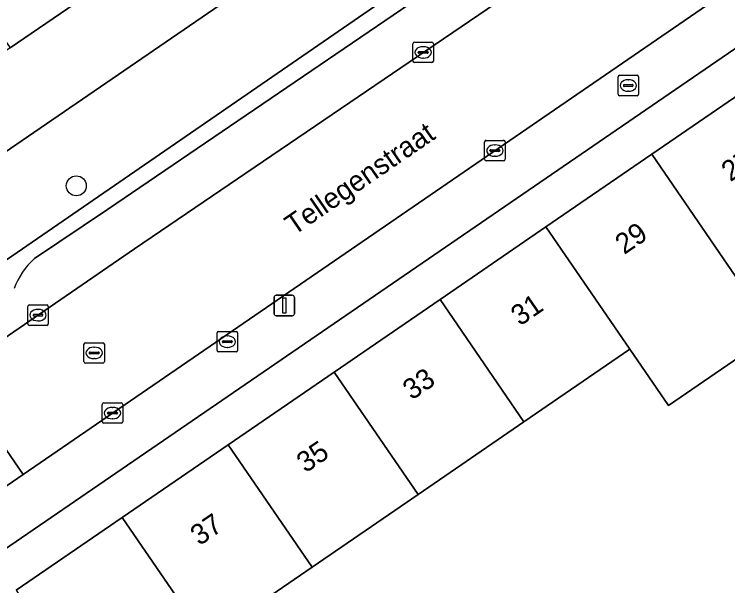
# Model space of a CAD drawing. Extents: x 157445 to 158888, y 383061 to 384688.
# Drawn here: x 158449.51 to 158484.41, y 383789.65 to 383817.59 of the extents above; entities that cross this region are included whole.
import ezdxf

# ---------------------------------------------------------------- set-up
doc = ezdxf.new("R2010")
doc.units = 0
for name, color, linetype in [('IMGEO_Boom', 7, 'Continuous'), ('IMGEO_Brandkraan', 7, 'Continuous'), ('IMGEO_Erf', 7, 'Continuous'), ('IMGEO_Groenvoorziening', 7, 'Continuous'), ('IMGEO_Kolk', 7, 'Continuous'), ('IMGEO_Lichtmast', 7, 'Continuous'), ('IMGEO_Openbare_ruimte_label', 7, 'Continuous'), ('IMGEO_Pand', 7, 'Continuous'), ('IMGEO_Pand_nummerreeks', 7, 'Continuous'), ('IMGEO_Parkeervlak_open', 7, 'Continuous'), ('IMGEO_Rijbaan_lokaal_open', 7, 'Continuous'), ('IMGEO_Rioolput', 7, 'Continuous'), ('IMGEO_Voetpad_open', 7, 'Continuous')]:
    doc.layers.add(name, color=color, linetype=linetype)

msp = doc.modelspace()

# ---------------------------------------------------------------- linework, layer by layer
at = {"layer": 'IMGEO_Boom'}
msp.add_circle((158452.548, 383809.202), 0.489, dxfattribs=at)
at = {"layer": 'IMGEO_Brandkraan'}
for p, q in [((158479.046, 383813.68), (158479.046, 383814.532)), ((158479.121, 383814.606), (158479.973, 383814.606)), ((158480.047, 383814.532), (158480.047, 383813.68)), ((158479.348, 383814.149), (158479.746, 383814.149)), ((158479.534, 383814.386), (158479.559, 383814.386)), ((158479.305, 383814.1), (158479.305, 383814.112)), ((158479.743, 383814.063), (158479.345, 383814.063)), ((158479.557, 383813.826), (158479.532, 383813.826)), ((158479.789, 383814.112), (158479.789, 383814.1)), ((158479.973, 383813.606), (158479.121, 383813.606)), ((158459.434, 383801.154), (158459.434, 383802.006)), ((158459.509, 383802.08), (158460.361, 383802.08)), ((158460.435, 383802.006), (158460.435, 383801.154)), ((158459.693, 383801.574), (158459.693, 383801.586)), ((158459.736, 383801.623), (158460.134, 383801.623)), ((158459.922, 383801.86), (158459.947, 383801.86)), ((158460.177, 383801.586), (158460.177, 383801.574)), ((158460.131, 383801.537), (158459.733, 383801.537)), ((158459.945, 383801.3), (158459.92, 383801.3)), ((158460.361, 383801.08), (158459.509, 383801.08))]:
    msp.add_line(p, q, dxfattribs=at)
for points in [[(158479.046, 383813.68), (158479.046, 383814.532)], [(158479.121, 383814.606), (158479.973, 383814.606)], [(158480.047, 383814.532), (158480.047, 383813.68)], [(158479.973, 383813.606), (158479.121, 383813.606)], [(158459.434, 383801.154), (158459.434, 383802.006)], [(158459.509, 383802.08), (158460.361, 383802.08)], [(158460.435, 383802.006), (158460.435, 383801.154)], [(158460.361, 383801.08), (158459.509, 383801.08)]]:
    msp.add_lwpolyline(points, dxfattribs=at)
for centre, radius, start, end in [((158479.123, 383814.53), 0.0765, 91.552, 178.448), ((158479.123, 383814.53), 0.0765, 91.552, 178.448), ((158479.971, 383814.53), 0.0765, 1.552, 88.448), ((158479.971, 383814.53), 0.0765, 1.552, 88.448), ((158479.345, 383814.109), 0.0403, 85.8775, 175.7526), ((158479.75, 383814.111), 0.0386, 1.7309, 96.639), ((158479.342, 383814.099), 0.0366, 178.938, 274.7102), ((158479.746, 383814.106), 0.043, 264.8664, 352.4533), ((158479.123, 383813.682), 0.0765, 181.552, 268.448), ((158479.123, 383813.682), 0.0765, 181.552, 268.448), ((158479.971, 383813.682), 0.0765, 271.552, 358.448), ((158479.971, 383813.682), 0.0765, 271.552, 358.448), ((158459.511, 383802.004), 0.0765, 91.552, 178.448), ((158459.511, 383802.004), 0.0765, 91.552, 178.448), ((158460.359, 383802.004), 0.0765, 1.552, 88.448), ((158460.359, 383802.004), 0.0765, 1.552, 88.448), ((158459.733, 383801.583), 0.0403, 85.8775, 175.7526), ((158459.73, 383801.573), 0.0366, 178.938, 274.7102), ((158460.134, 383801.58), 0.043, 264.8664, 352.4533), ((158460.138, 383801.585), 0.0386, 1.7309, 96.639), ((158459.511, 383801.156), 0.0765, 181.552, 268.448), ((158459.511, 383801.156), 0.0765, 181.552, 268.448), ((158460.359, 383801.156), 0.0765, 271.552, 358.448), ((158460.359, 383801.156), 0.0765, 271.552, 358.448)]:
    msp.add_arc(centre, radius, start, end, dxfattribs=at)
for centre, major_axis, ratio, start_param, end_param in [((158479.533, 383814.106), (-0.387, 0.002), 0.722429, 4.712389, 7.853982), ((158479.558, 383814.106), (-0.39, 0.002), 0.717154, 1.570796, 4.712389), ((158459.921, 383801.58), (-0.387, 0.002), 0.722429, 4.712389, 7.853982), ((158459.946, 383801.58), (-0.39, 0.002), 0.717154, 1.570796, 4.712389)]:
    msp.add_ellipse(centre, major_axis=major_axis, ratio=ratio, start_param=start_param, end_param=end_param, dxfattribs=at)
at = {"layer": 'IMGEO_Erf'}
for points in [[(158412.073, 383888.2), (158403.479, 383880.004), (158404.851, 383878.41), (158406.958, 383876.246), (158411.036, 383871.909), (158430.803, 383851.097), (158426.813, 383848.24), (158440.405, 383828.146), (158440.739, 383828.38), (158449.308, 383815.94), (158500, 383850.527), (158500.951, 383851.176), (158500, 383852.558), (158496.134, 383858.175), (158459.68, 383895.913)], [(158449.611, 383789.434), (158454.793, 383792.987), (158459.975, 383796.54), (158465.157, 383800.093), (158470.339, 383803.646), (158475.521, 383807.199), (158480.703, 383810.752), (158485.885, 383814.306)], [(158486.693, 383802.011), (158481.511, 383798.459), (158479.627, 383801.208), (158474.443, 383797.656), (158469.261, 383794.105), (158464.077, 383790.553), (158458.895, 383787.002)]]:
    msp.add_lwpolyline(points, dxfattribs=at)
msp.add_lwpolyline([(158500, 383795.97), (158526.324, 383814.002), (158525.796, 383814.841), (158524.482, 383816.758), (158512.351, 383834.835), (158500, 383826.37), (158395.719, 383754.902), (158399.074, 383750), (158405.69, 383740.148), (158411.911, 383744.417), (158414.192, 383741.085), (158418.319, 383743.917), (158419.613, 383742.031), (158415.484, 383739.198), (158411.847, 383736.702), (158409.264, 383734.929), (158409.821, 383734.195), (158432.893, 383750)], close=True, dxfattribs=at)
at = {"layer": 'IMGEO_Groenvoorziening'}
for points in [[(158503.832, 383848.362), (158503.346, 383848.03), (158494.966, 383842.309), (158447.556, 383809.816)], [(158445.139, 383802.839), (158497.333, 383838.768)]]:
    msp.add_lwpolyline(points, dxfattribs=at)
at = {"layer": 'IMGEO_Kolk'}
for p, q in [((158469.087, 383816.225), (158469.939, 383816.225)), ((158469.012, 383815.299), (158469.012, 383816.151)), ((158469.5, 383816.005), (158469.525, 383816.005)), ((158470.013, 383816.151), (158470.013, 383815.299)), ((158469.271, 383815.719), (158469.271, 383815.731)), ((158469.709, 383815.682), (158469.311, 383815.682)), ((158469.314, 383815.768), (158469.712, 383815.768)), ((158469.755, 383815.731), (158469.755, 383815.719)), ((158469.939, 383815.225), (158469.087, 383815.225)), ((158469.523, 383815.445), (158469.498, 383815.445)), ((158472.521, 383810.499), (158472.521, 383811.351)), ((158472.596, 383811.425), (158473.448, 383811.425)), ((158473.522, 383811.351), (158473.522, 383810.499)), ((158473.009, 383811.205), (158473.034, 383811.205)), ((158472.78, 383810.919), (158472.78, 383810.931)), ((158473.218, 383810.882), (158472.82, 383810.882)), ((158472.823, 383810.968), (158473.221, 383810.968)), ((158473.032, 383810.645), (158473.007, 383810.645)), ((158473.264, 383810.931), (158473.264, 383810.919)), ((158473.448, 383810.425), (158472.596, 383810.425)), ((158450.251, 383803.378), (158451.103, 383803.378)), ((158450.176, 383802.452), (158450.176, 383803.304)), ((158450.664, 383803.158), (158450.689, 383803.158)), ((158451.177, 383803.304), (158451.177, 383802.452)), ((158450.435, 383802.872), (158450.435, 383802.884)), ((158450.873, 383802.835), (158450.475, 383802.835)), ((158450.478, 383802.921), (158450.876, 383802.921)), ((158450.919, 383802.884), (158450.919, 383802.872)), ((158451.103, 383802.378), (158450.251, 383802.378)), ((158450.687, 383802.598), (158450.662, 383802.598)), ((158453.816, 383797.663), (158453.816, 383798.515)), ((158453.891, 383798.589), (158454.743, 383798.589)), ((158454.817, 383798.515), (158454.817, 383797.663)), ((158454.075, 383798.083), (158454.075, 383798.095)), ((158454.118, 383798.132), (158454.516, 383798.132)), ((158454.304, 383798.369), (158454.329, 383798.369)), ((158454.559, 383798.095), (158454.559, 383798.083)), ((158454.513, 383798.046), (158454.115, 383798.046)), ((158454.327, 383797.809), (158454.302, 383797.809)), ((158454.743, 383797.589), (158453.891, 383797.589))]:
    msp.add_line(p, q, dxfattribs=at)
for points in [[(158469.087, 383816.225), (158469.939, 383816.225)], [(158469.012, 383815.299), (158469.012, 383816.151)], [(158470.013, 383816.151), (158470.013, 383815.299)], [(158469.939, 383815.225), (158469.087, 383815.225)], [(158472.521, 383810.499), (158472.521, 383811.351)], [(158472.596, 383811.425), (158473.448, 383811.425)], [(158473.522, 383811.351), (158473.522, 383810.499)], [(158473.448, 383810.425), (158472.596, 383810.425)], [(158450.251, 383803.378), (158451.103, 383803.378)], [(158450.176, 383802.452), (158450.176, 383803.304)], [(158451.177, 383803.304), (158451.177, 383802.452)], [(158451.103, 383802.378), (158450.251, 383802.378)], [(158453.816, 383797.663), (158453.816, 383798.515)], [(158453.891, 383798.589), (158454.743, 383798.589)], [(158454.817, 383798.515), (158454.817, 383797.663)], [(158454.743, 383797.589), (158453.891, 383797.589)]]:
    msp.add_lwpolyline(points, dxfattribs=at)
for centre, radius, start, end in [((158469.089, 383816.149), 0.0765, 91.552, 178.448), ((158469.089, 383816.149), 0.0765, 91.552, 178.448), ((158469.937, 383816.149), 0.0765, 1.552, 88.448), ((158469.937, 383816.149), 0.0765, 1.552, 88.448), ((158469.311, 383815.728), 0.0403, 85.8775, 175.7526), ((158469.308, 383815.718), 0.0366, 178.938, 274.7102), ((158469.712, 383815.725), 0.043, 264.8664, 352.4533), ((158469.716, 383815.73), 0.0386, 1.7309, 96.639), ((158469.089, 383815.301), 0.0765, 181.552, 268.448), ((158469.089, 383815.301), 0.0765, 181.552, 268.448), ((158469.937, 383815.301), 0.0765, 271.552, 358.448), ((158469.937, 383815.301), 0.0765, 271.552, 358.448), ((158472.598, 383811.349), 0.0765, 91.552, 178.448), ((158472.598, 383811.349), 0.0765, 91.552, 178.448), ((158473.446, 383811.349), 0.0765, 1.552, 88.448), ((158473.446, 383811.349), 0.0765, 1.552, 88.448), ((158472.82, 383810.928), 0.0403, 85.8775, 175.7526), ((158472.817, 383810.918), 0.0366, 178.938, 274.7102), ((158473.221, 383810.925), 0.043, 264.8664, 352.4533), ((158473.225, 383810.93), 0.0386, 1.7309, 96.639), ((158472.598, 383810.501), 0.0765, 181.552, 268.448), ((158472.598, 383810.501), 0.0765, 181.552, 268.448), ((158473.446, 383810.501), 0.0765, 271.552, 358.448), ((158473.446, 383810.501), 0.0765, 271.552, 358.448), ((158450.253, 383803.302), 0.0765, 91.552, 178.448), ((158450.253, 383803.302), 0.0765, 91.552, 178.448), ((158451.101, 383803.302), 0.0765, 1.552, 88.448), ((158451.101, 383803.302), 0.0765, 1.552, 88.448), ((158450.475, 383802.881), 0.0403, 85.8775, 175.7526), ((158450.472, 383802.871), 0.0366, 178.938, 274.7102), ((158450.876, 383802.878), 0.043, 264.8664, 352.4533), ((158450.88, 383802.883), 0.0386, 1.7309, 96.639), ((158450.253, 383802.454), 0.0765, 181.552, 268.448), ((158450.253, 383802.454), 0.0765, 181.552, 268.448), ((158451.101, 383802.454), 0.0765, 271.552, 358.448), ((158451.101, 383802.454), 0.0765, 271.552, 358.448), ((158453.893, 383798.513), 0.0765, 91.552, 178.448), ((158453.893, 383798.513), 0.0765, 91.552, 178.448), ((158454.741, 383798.513), 0.0765, 1.552, 88.448), ((158454.741, 383798.513), 0.0765, 1.552, 88.448), ((158454.115, 383798.092), 0.0403, 85.8775, 175.7526), ((158454.112, 383798.082), 0.0366, 178.938, 274.7102), ((158454.516, 383798.089), 0.043, 264.8664, 352.4533), ((158454.52, 383798.094), 0.0386, 1.7309, 96.639), ((158453.893, 383797.665), 0.0765, 181.552, 268.448), ((158453.893, 383797.665), 0.0765, 181.552, 268.448), ((158454.741, 383797.665), 0.0765, 271.552, 358.448), ((158454.741, 383797.665), 0.0765, 271.552, 358.448)]:
    msp.add_arc(centre, radius, start, end, dxfattribs=at)
for centre, major_axis, ratio, start_param, end_param in [((158469.499, 383815.725), (-0.387, 0.002), 0.722429, 4.712389, 7.853982), ((158469.524, 383815.725), (-0.39, 0.002), 0.717154, 1.570796, 4.712389), ((158473.008, 383810.925), (-0.387, 0.002), 0.722429, 4.712389, 7.853982), ((158473.033, 383810.925), (-0.39, 0.002), 0.717154, 1.570796, 4.712389), ((158450.663, 383802.878), (-0.387, 0.002), 0.722429, 4.712389, 7.853982), ((158450.688, 383802.878), (-0.39, 0.002), 0.717154, 1.570796, 4.712389), ((158454.303, 383798.089), (-0.387, 0.002), 0.722429, 4.712389, 7.853982), ((158454.328, 383798.089), (-0.39, 0.002), 0.717154, 1.570796, 4.712389)]:
    msp.add_ellipse(centre, major_axis=major_axis, ratio=ratio, start_param=start_param, end_param=end_param, dxfattribs=at)
at = {"layer": 'IMGEO_Lichtmast'}
for p, q in [((158462.223, 383802.947), (158462.223, 383803.747)), ((158462.223, 383803.747), (158462.223, 383802.947)), ((158462.323, 383803.847), (158463.113, 383803.847)), ((158463.113, 383803.847), (158462.323, 383803.847)), ((158463.213, 383803.747), (158463.213, 383802.947)), ((158463.213, 383802.947), (158463.213, 383803.747)), ((158463.113, 383802.847), (158462.323, 383802.847)), ((158462.323, 383802.847), (158463.113, 383802.847))]:
    msp.add_line(p, q, dxfattribs=at)
msp.add_lwpolyline([(158462.643, 383803.722), (158462.793, 383803.722), (158462.793, 383802.972), (158462.643, 383802.972), (158462.643, 383803.722)], dxfattribs=at)
for centre, start, end in [((158462.323, 383803.747), 90, 180), ((158462.323, 383803.747), 90, 180), ((158463.113, 383803.747), 0, 90), ((158463.113, 383803.747), 360, 90), ((158462.323, 383802.947), 180, 270), ((158462.323, 383802.947), 180, 270), ((158463.113, 383802.947), 270, 0), ((158463.113, 383802.947), 270, 0)]:
    msp.add_arc(centre, 0.1, start, end, dxfattribs=at)
at = {"layer": 'IMGEO_Pand'}
for points in [[(158480.703, 383810.752), (158484.81, 383804.759), (158489.993, 383808.311), (158485.885, 383814.306)], [(158480.703, 383810.752), (158475.521, 383807.199), (158479.627, 383801.208), (158481.511, 383798.459), (158486.693, 383802.011), (158484.81, 383804.759)], [(158479.627, 383801.208), (158475.521, 383807.199), (158470.339, 383803.646), (158474.443, 383797.656)], [(158465.157, 383800.093), (158469.261, 383794.105), (158474.443, 383797.656), (158470.339, 383803.646)], [(158465.157, 383800.093), (158459.975, 383796.54), (158464.077, 383790.553), (158469.261, 383794.105)], [(158454.793, 383792.987), (158458.895, 383787.002), (158464.077, 383790.553), (158459.975, 383796.54)], [(158454.793, 383792.987), (158449.611, 383789.434), (158453.711, 383783.45), (158458.895, 383787.002)]]:
    msp.add_lwpolyline(points, close=True, dxfattribs=at)
at = {"layer": 'IMGEO_Parkeervlak_open'}
for points in [[(158479.356, 383822.423), (158500, 383836.616), (158502.782, 383838.529), (158502.634, 383838.438), (158502.428, 383838.332), (158502.212, 383838.245), (158501.99, 383838.178), (158501.762, 383838.131), (158501.531, 383838.104), (158501.299, 383838.098), (158501.067, 383838.113), (158500, 383838.228), (158499.411, 383838.292), (158499.179, 383838.307), (158498.947, 383838.301), (158498.716, 383838.274), (158498.489, 383838.226), (158498.266, 383838.159), (158498.051, 383838.072), (158497.844, 383837.966), (158497.658, 383837.849), (158478.034, 383824.356), (158454.071, 383808.049), (158450.501, 383805.646)], [(158448.436, 383801.343), (158455.393, 383806.116), (158479.356, 383822.423)]]:
    msp.add_lwpolyline(points, dxfattribs=at)
msp.add_arc((158452.86, 383802.997), 3.548, 131.6813, 160.5976, dxfattribs=at)
at = {"layer": 'IMGEO_Rijbaan_lokaal_open'}
msp.add_lwpolyline([(158500, 383836.616), (158479.356, 383822.423), (158455.393, 383806.116), (158448.436, 383801.343), (158447.046, 383800.384), (158446.549, 383800.044), (158449.947, 383795.092), (158500, 383829.439)], dxfattribs=at)
msp.add_lwpolyline([(158447.639, 383793.508), (158449.947, 383795.092), (158446.549, 383800.044), (158444.418, 383798.58), (158444.242, 383798.459)], close=True, dxfattribs=at)
at = {"layer": 'IMGEO_Rioolput'}
for p, q in [((158452.922, 383800.605), (158452.922, 383801.457)), ((158452.997, 383801.531), (158453.849, 383801.531)), ((158453.41, 383801.311), (158453.435, 383801.311)), ((158453.923, 383801.457), (158453.923, 383800.605)), ((158453.181, 383801.025), (158453.181, 383801.037)), ((158453.619, 383800.988), (158453.221, 383800.988)), ((158453.224, 383801.074), (158453.622, 383801.074)), ((158453.665, 383801.037), (158453.665, 383801.025)), ((158453.849, 383800.531), (158452.997, 383800.531)), ((158453.433, 383800.751), (158453.408, 383800.751))]:
    msp.add_line(p, q, dxfattribs=at)
for points in [[(158452.922, 383800.605), (158452.922, 383801.457)], [(158452.997, 383801.531), (158453.849, 383801.531)], [(158453.923, 383801.457), (158453.923, 383800.605)], [(158453.849, 383800.531), (158452.997, 383800.531)]]:
    msp.add_lwpolyline(points, dxfattribs=at)
for centre, radius, start, end in [((158452.999, 383801.455), 0.0765, 91.552, 178.448), ((158452.999, 383801.455), 0.0765, 91.552, 178.448), ((158453.847, 383801.455), 0.0765, 1.552, 88.448), ((158453.847, 383801.455), 0.0765, 1.552, 88.448), ((158453.221, 383801.034), 0.0403, 85.8775, 175.7526), ((158453.218, 383801.024), 0.0366, 178.938, 274.7102), ((158453.622, 383801.031), 0.043, 264.8664, 352.4533), ((158453.626, 383801.036), 0.0386, 1.7309, 96.639), ((158452.999, 383800.607), 0.0765, 181.552, 268.448), ((158452.999, 383800.607), 0.0765, 181.552, 268.448), ((158453.847, 383800.607), 0.0765, 271.552, 358.448), ((158453.847, 383800.607), 0.0765, 271.552, 358.448)]:
    msp.add_arc(centre, radius, start, end, dxfattribs=at)
for centre, major_axis, ratio, start_param, end_param in [((158453.409, 383801.031), (-0.387, 0.002), 0.722429, 4.712389, 7.853982), ((158453.434, 383801.031), (-0.39, 0.002), 0.717154, 1.570796, 4.712389)]:
    msp.add_ellipse(centre, major_axis=major_axis, ratio=ratio, start_param=start_param, end_param=end_param, dxfattribs=at)
at = {"layer": 'IMGEO_Voetpad_open'}
for points in [[(158494.966, 383842.309), (158503.346, 383848.03), (158500.951, 383851.176), (158500, 383850.527), (158449.308, 383815.94), (158444.836, 383812.806), (158444.847, 383812.319), (158444.815, 383811.832), (158444.739, 383811.35), (158444.62, 383810.877), (158444.46, 383810.417), (158444.284, 383810.017), (158444.036, 383809.559), (158443.747, 383809.124), (158443.421, 383808.718), (158443.06, 383808.341), (158442.667, 383807.999), (158440.564, 383802.129), (158441.649, 383800.55), (158445.139, 383802.839)], [(158447.556, 383809.816), (158494.966, 383842.309)], [(158497.333, 383838.768), (158445.139, 383802.839), (158441.649, 383800.55), (158442.777, 383798.908), (158442.842, 383798.822), (158442.914, 383798.743), (158442.993, 383798.67), (158443.078, 383798.605), (158443.169, 383798.547), (158443.264, 383798.498), (158443.363, 383798.457), (158443.466, 383798.426), (158443.571, 383798.404), (158443.678, 383798.391), (158443.785, 383798.388), (158443.892, 383798.394), (158443.998, 383798.41), (158444.103, 383798.436), (158444.204, 383798.47), (158444.302, 383798.514), (158444.396, 383798.566), (158444.418, 383798.58), (158446.549, 383800.044)], [(158450.501, 383805.646), (158454.071, 383808.049), (158478.034, 383824.356), (158497.658, 383837.849)], [(158500, 383829.439), (158449.947, 383795.092), (158447.639, 383793.508), (158438.021, 383786.908), (158394.268, 383756.934), (158395.719, 383754.902), (158500, 383826.37)]]:
    msp.add_lwpolyline(points, dxfattribs=at)
msp.add_arc((158452.86, 383802.997), 3.548, 131.6813, 160.5976, dxfattribs=at)

# ---------------------------------------------------------------- texts
at = {"layer": 'IMGEO_Openbare_ruimte_label'}
msp.add_text('Tellegenstraat', height=1, rotation=34.4525, dxfattribs=at).set_placement((158463.194, 383806.751))
at = {"layer": 'IMGEO_Pand_nummerreeks'}
for s, rotation, p in [('27', 34.4213, (158484.541, 383809.372)), ('29', 34.4233, (158479.347, 383805.813)), ('31', 34.4213, (158474.246, 383802.318)), ('33', 34.4213, (158468.959, 383798.695)), ('35', 34.4213, (158463.765, 383795.136)), ('37', 34.4213, (158458.571, 383791.576))]:
    msp.add_text(s, height=1, rotation=rotation, dxfattribs=at).set_placement(p)

doc.saveas('drawing.dxf')
